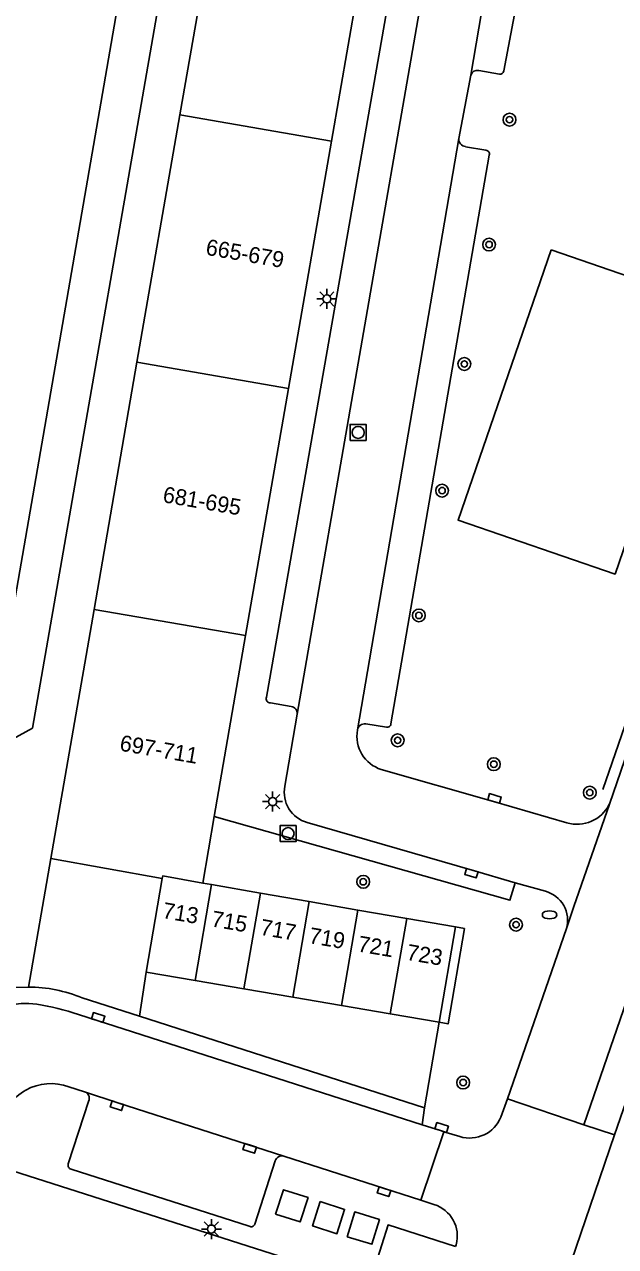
# Model space of a CAD drawing. Extents: x 131000 to 133014, y 396499 to 399001.
# Drawn here: x 131305.2 to 131342.1, y 398085.2 to 398161.5 of the extents above; entities that cross this region are included whole.
import ezdxf

# ---------------------------------------------------------------- set-up
doc = ezdxf.new("R2010")
doc.units = 0
for name, color, linetype in [('gg-afsc-hekwerk', 7, 'Continuous'), ('gg-anno-huisnummerreeks BGT', 7, 'Continuous'), ('gg-bbg-hoofdgebouw', 7, 'Continuous'), ('gg-bbg-tussenscheiding', 7, 'Continuous'), ('gg-knt-verharding', 7, 'Continuous'), ('gg-knt-verharding nz', 7, 'Continuous'), ('gg-kwrk-afval apart plaats', 7, 'Continuous'), ('gt-grn-groengrens', 7, 'Continuous'), ('gt-grn-groengrens NZ', 7, 'Continuous'), ('gt-grn-weggrens', 7, 'Continuous'), ('gt-symb-boom', 7, 'Continuous'), ('gt-symb-brandkraan', 7, 'Continuous'), ('gt-symb-kolk', 7, 'Continuous'), ('gt-symb-lichtmast', 7, 'Continuous'), ('gt-symb-rioolschacht', 7, 'Continuous')]:
    doc.layers.add(name, color=color, linetype=linetype)

# ---------------------------------------------------------------- blocks, each defined once
blk = doc.blocks.new('gt0-KOLK')
at = {"layer": 'gt-symb-kolk'}
blk.add_lwpolyline([(0, 0), (0.375, 0), (0.375, 0.4), (-0.375, 0.4), (-0.375, 0), (0, 0)], dxfattribs=at)
blk = doc.blocks.new('gt0-BOOM')
at = {"layer": 'gt-symb-boom'}
for radius in [0.4, 0.2]:
    blk.add_circle((0, 0), radius, dxfattribs=at)
blk = doc.blocks.new('gt0-LMAST')
at = {"layer": 'gt-symb-lichtmast'}
for p, q in [((-0.182, 0.173), (-0.447, 0.438)), ((-0.005, 0.246), (-0.005, 0.621)), ((0.172, 0.173), (0.437, 0.438)), ((-0.255, -0.004), (-0.63, -0.004)), ((-0.182, -0.181), (-0.447, -0.446)), ((-0.005, -0.254), (-0.005, -0.629)), ((0.437, -0.446), (0.172, -0.181)), ((0.245, -0.004), (0.62, -0.004))]:
    blk.add_line(p, q, dxfattribs=at)
blk.add_circle((-0.005, -0.004), 0.25, dxfattribs=at)
blk = doc.blocks.new('gt0-RS')
at = {"layer": 'gt-symb-rioolschacht'}
blk.add_lwpolyline([(-0.5, -0.5), (0.5, -0.5), (0.5, 0.5), (-0.5, 0.5)], close=True, dxfattribs=at)
blk.add_circle((0, 0), 0.375, dxfattribs=at)
blk = doc.blocks.new('gt0-BR')
at = {"layer": 'gt-symb-brandkraan'}
for centre, radius, start, end in [((-0.244, 0), 0.206, 107.56694, 252.43307), ((0.599, -2.664), 3, 106.89205, 107.56694), ((0, -0.691), 0.938, 73.10799, 106.89205), ((-0.599, -2.664), 3, 72.43309, 73.10799), ((0.244, 0), 0.206, 287.56695, 72.43309), ((0.599, 2.664), 3, 252.43307, 253.10797), ((0, 0.691), 0.938, 253.10797, 286.89206), ((-0.599, 2.664), 3, 286.89206, 287.56695)]:
    blk.add_arc(centre, radius, start, end, dxfattribs=at)

msp = doc.modelspace()

# ---------------------------------------------------------------- linework, layer by layer
at = {"layer": 'gg-afsc-hekwerk'}
msp.add_line((131357.407, 398160.669), (131341.299, 398113.768), dxfattribs=at)
at = {"layer": 'gg-bbg-hoofdgebouw'}
for p, q in [((131317.59, 398171.32), (131314.911, 398155.891)), ((131324.363, 398154.252), (131327.04, 398169.69)), ((131314.911, 398155.891), (131312.23, 398140.454)), ((131321.686, 398138.814), (131324.363, 398154.252)), ((131312.23, 398140.454), (131309.55, 398125.017)), ((131319.009, 398123.377), (131321.686, 398138.814)), ((131309.55, 398125.017), (131306.85, 398109.47)), ((131317.05, 398112.08), (131319.009, 398123.377)), ((131316.33, 398107.931), (131317.05, 398112.08)), ((131313.81, 398108.22), (131306.85, 398109.47)), ((131313.81, 398108.22), (131312.81, 398102.371)), ((131316.882, 398107.835), (131316.33, 398107.931)), ((131319.926, 398107.306), (131316.882, 398107.835)), ((131322.968, 398106.777), (131319.926, 398107.306)), ((131326.012, 398106.248), (131322.968, 398106.777)), ((131329.056, 398105.719), (131326.012, 398106.248)), ((131332.1, 398105.19), (131329.056, 398105.719)), ((131331.08, 398099.24), (131332.1, 398105.19)), ((131312.81, 398102.371), (131315.855, 398101.849)), ((131315.855, 398101.849), (131318.9, 398101.327)), ((131318.9, 398101.327), (131321.945, 398100.806)), ((131321.945, 398100.806), (131324.989, 398100.284)), ((131324.989, 398100.284), (131328.034, 398099.762)), ((131328.034, 398099.762), (131331.08, 398099.24))]:
    msp.add_line(p, q, dxfattribs=at)
at = {"layer": 'gg-bbg-tussenscheiding'}
for p, q in [((131324.363, 398154.252), (131314.911, 398155.891)), ((131321.686, 398138.814), (131312.23, 398140.454)), ((131319.009, 398123.377), (131309.55, 398125.017)), ((131315.855, 398101.849), (131316.882, 398107.835)), ((131318.9, 398101.327), (131319.926, 398107.306)), ((131321.945, 398100.806), (131322.968, 398106.777)), ((131324.989, 398100.284), (131326.012, 398106.248)), ((131328.034, 398099.762), (131329.056, 398105.719))]:
    msp.add_line(p, q, dxfattribs=at)
msp.add_lwpolyline([(131313.81, 398108.22), (131313.838, 398108.382), (131316.33, 398107.931)], dxfattribs=at)
at = {"layer": 'gg-knt-verharding'}
for p, q in [((131329.511, 398172.183), (131320.315, 398119.539)), ((131342.023, 398092.206), (131369.406, 398171.843)), ((131335.121, 398158.628), (131336.226, 398164.53)), ((131359.44, 398164.496), (131341.699, 398112.855)), ((131332.301, 398154.4), (131333.061, 398158.362)), ((131333.559, 398158.66), (131334.839, 398158.427)), ((131334.001, 398153.675), (131332.732, 398153.9)), ((131328.075, 398117.861), (131334.212, 398153.378)), ((131320.553, 398119.173), (131321.843, 398118.954)), ((131322.224, 398118.477), (131321.455, 398113.987)), ((131326.499, 398117.863), (131327.789, 398117.66)), ((131337.707, 398107.422), (131335.822, 398107.954)), ((131339.02, 398105.091), (131335.347, 398094.468)), ((131312.38, 398099.617), (131312.81, 398102.371)), ((131312.38, 398099.617), (131308.811, 398100.759)), ((131330.015, 398092.845), (131308.574, 398099.725)), ((131330.169, 398093.906), (131312.38, 398099.617)), ((131330.169, 398093.906), (131331.08, 398099.24)), ((131307.97, 398095.207), (131308.961, 398094.907)), ((131309.237, 398094.352), (131307.944, 398090.4)), ((131330.015, 398092.845), (131330.169, 398093.906)), ((131335.347, 398094.468), (131334.934, 398093.327)), ((131340.114, 398092.835), (131335.347, 398094.468)), ((131329.939, 398088.142), (131331.384, 398092.406)), ((131332.364, 398092.104), (131331.384, 398092.406)), ((131342.023, 398092.206), (131340.114, 398092.835)), ((131342.023, 398092.206), (131340.792, 398088.621)), ((131321.399, 398090.887), (131329.939, 398088.142)), ((131308.12, 398090.079), (131319.235, 398086.506)), ((131319.588, 398086.636), (131320.86, 398090.587)), ((131338.641, 398082.298), (131340.792, 398088.621)), ((131329.939, 398088.142), (131330.758, 398087.864)), ((131332.135, 398085.355), (131332.095, 398085.237))]:
    msp.add_line(p, q, dxfattribs=at)
for points in [[(131339.037, 398111.695), (131334.479, 398113.025), (131327.474, 398115.022)], [(131335.822, 398107.954), (131335.492, 398106.859), (131317.05, 398112.08)], [(131322.857, 398111.709), (131333.151, 398108.74), (131335.822, 398107.954)], [(131331.08, 398099.24), (131331.642, 398099.144), (131332.662, 398105.094), (131332.1, 398105.19)], [(131301.934, 398101.878), (131303.845, 398101.287), (131304.647, 398101.402), (131305.456, 398101.441)], [(131331.384, 398092.406), (131331.175, 398092.484), (131330.015, 398092.845)], [(131303.406, 398090.306), (131326.723, 398082.854), (131327.896, 398086.595), (131332.095, 398085.237)]]:
    msp.add_lwpolyline(points, dxfattribs=at)
for centre, radius, start, end in [((131333.467, 398158.249), 0.421, 77.33773, 164.45433), ((131334.876, 398158.673), 0.249, 261.4323, 349.52765), ((131332.803, 398154.397), 0.502, 179.70056, 261.82212), ((131333.972, 398153.431), 0.246, 347.49398, 83.28886), ((131320.546, 398119.429), 0.256, 154.4003, 271.66944), ((131321.801, 398118.53), 0.426, 352.87126, 84.36041), ((131326.438, 398117.406), 0.461, 82.40751, 169.85864), ((131327.837, 398117.896), 0.241, 258.49053, 351.70835), ((131328.127, 398117.1), 2.178, 169.75886, 252.54392), ((131323.379, 398113.601), 1.963, 168.65736, 254.56326), ((131339.685, 398113.842), 2.242, 253.19399, 333.89755), ((131337.21, 398105.607), 1.882, 344.09771, 74.68546), ((131305.461, 398092.87), 8.571, 66.9887, 90.03041), ((131305.291, 398095.348), 5.065, 82.2084, 168.44947), ((131303.75, 398085.766), 14.769, 70.93605, 81.32406), ((131306.848, 398092.237), 3.175, 69.31191, 169.13635), ((131308.807, 398094.484), 0.45, 342.93823, 69.94384), ((131332.979, 398094.123), 2.11, 253.04591, 337.85135), ((131321.277, 398090.472), 0.433, 73.63163, 164.56779), ((131308.181, 398090.321), 0.25, 161.57743, 255.89331), ((131330.17, 398085.909), 2.041, 344.24848, 73.26961), ((131319.35, 398086.738), 0.259, 243.57701, 336.85767)]:
    msp.add_arc(centre, radius, start, end, dxfattribs=at)
at = {"layer": 'gg-knt-verharding nz'}
for p, q in [((131331.611, 398172.542), (131322.224, 398118.477)), ((131367.437, 398172.454), (131340.114, 398092.835)), ((131334.294, 398165.587), (131333.061, 398158.362)), ((131325.984, 398117.487), (131332.301, 398154.4))]:
    msp.add_line(p, q, dxfattribs=at)
msp.add_lwpolyline([(131308.961, 398094.907), (131311.042, 398094.222), (131321.399, 398090.887)], dxfattribs=at)
at = {"layer": 'gg-kwrk-afval apart plaats'}
for points in [[(131320.879, 398087.267), (131321.381, 398088.792), (131322.907, 398088.302), (131322.405, 398086.777), (131320.879, 398087.267)], [(131323.661, 398088.052), (131325.179, 398087.564), (131324.699, 398086.04), (131323.181, 398086.529), (131323.661, 398088.052)], [(131325.347, 398085.856), (131326.886, 398085.383), (131327.355, 398086.93), (131325.816, 398087.403), (131325.347, 398085.856)]]:
    msp.add_lwpolyline(points, dxfattribs=at)
at = {"layer": 'gt-grn-groengrens'}
msp.add_line((131306.85, 398109.47), (131305.456, 398101.441), dxfattribs=at)
for points in [[(131280.291, 398086.401), (131282.565, 398104.244), (131283.265, 398106.077), (131285.408, 398108.409), (131289.081, 398111.45), (131297.891, 398116.569), (131303.502, 398119.374), (131312.658, 398172.143)], [(131289.176, 398108.175), (131292.132, 398110.121), (131299.416, 398114.157), (131305.716, 398117.602), (131315.124, 398171.731)]]:
    msp.add_lwpolyline(points, dxfattribs=at)
at = {"layer": 'gt-grn-groengrens NZ'}
msp.add_lwpolyline([(131338.061, 398147.451), (131347.852, 398144.087), (131342.057, 398127.219), (131332.266, 398130.583), (131338.061, 398147.451)], dxfattribs=at)
at = {"layer": 'gt-grn-weggrens'}
msp.add_lwpolyline([(131339.02, 398105.091), (131339.49, 398106.471), (131341.699, 398112.855)], dxfattribs=at)

# ---------------------------------------------------------------- block references
at = {"layer": 'gt-symb-boom'}
for p in [(131335.472, 398155.585), (131334.197, 398147.788), (131332.655, 398140.336), (131331.265, 398132.43), (131329.818, 398124.639), (131328.492, 398116.844), (131334.492, 398115.35), (131340.478, 398113.578), (131326.345, 398108.012), (131335.879, 398105.334), (131332.579, 398095.478)]:
    msp.add_blockref('gt0-BOOM', p, dxfattribs=at)
at = {"layer": 'gt-symb-brandkraan'}
msp.add_blockref('gt0-BR', (131337.969, 398105.948), dxfattribs=at)
at = {"layer": 'gt-symb-kolk'}
for p, rotation in [((131334.479, 398113.025), -16.267951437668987), ((131333.151, 398108.74), 163.90828901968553), ((131309.746, 398099.348), -17.786787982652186), ((131311.042, 398094.222), 161.77941172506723), ((131331.175, 398092.484), -17.92453221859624), ((131319.321, 398091.56), 162.16986144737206), ((131327.704, 398088.854), 162.1265063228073)]:
    msp.add_blockref('gt0-KOLK', p, dxfattribs=dict(at, rotation=rotation))
at = {"layer": 'gt-symb-lichtmast'}
for p in [(131324.08, 398144.398), (131320.699, 398113.018), (131316.878, 398086.34)]:
    msp.add_blockref('gt0-LMAST', p, dxfattribs=at)
at = {"layer": 'gt-symb-rioolschacht'}
for p in [(131326.028, 398136.06), (131321.656, 398111.016)]:
    msp.add_blockref('gt0-RS', p, dxfattribs=at)

# ---------------------------------------------------------------- texts
at = {"layer": 'gg-anno-huisnummerreeks BGT'}
for s, rotation, p in [('665-679', 350.2, (131316.472, 398147.161)), ('681-695', 350.2, (131313.793, 398131.715)), ('697-711', 350.2, (131311.103, 398116.206)), ('713', 350.3, (131313.774, 398105.755)), ('715', 350.3, (131316.819, 398105.233)), ('717', 350.3, (131319.864, 398104.712)), ('719', 350.3, (131322.909, 398104.19)), ('721', 350.3, (131325.953, 398103.668)), ('723', 350.3, (131329, 398103.147))]:
    msp.add_text(s, height=1, rotation=rotation, dxfattribs=at).set_placement(p)

doc.saveas('drawing.dxf')
